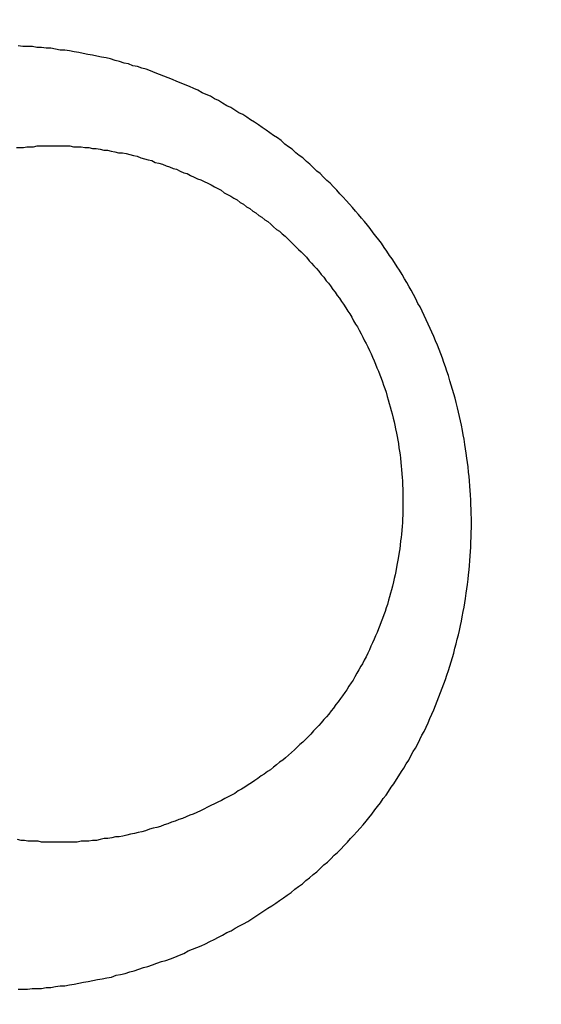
# Model space of a CAD drawing. Header units: millimetres. Extents: x -604189 to 881711, y -381903 to -7297.
# Tile 279 of 656: x -587970 to -587964, y -164017 to -164005. Entities that reach past the tile are written whole.
import ezdxf

# ---------------------------------------------------------------- set-up
doc = ezdxf.new("R2010")
doc.units = ezdxf.units.MM
doc.header["$LTSCALE"] = 100
doc.linetypes.add('0.5_0.5', pattern=[1, 0.5, -0.5])
doc.linetypes.add('ACAD_ISO04W100', pattern=[30.5, 24, -3, 0.5, -3])
doc.layers.get('Defpoints').update_dxf_attribs({"color": 30})
doc.layers.add('OPIS', color=7, linetype='Continuous')
doc.layers.add('strop osie', color=80, linetype='ACAD_ISO04W100', lineweight=5)
doc.styles.get("Standard").update_dxf_attribs({"font": 'romans.shx', "width": 0.5})
doc.dimstyles.new('1 50', dxfattribs={"dimtxt": 150, "dimasz": 80, "dimexe": 1, "dimexo": 1, "dimgap": 20, "dimtad": 1, "dimdec": 0, "dimlfac": 0.1, "dimtxsty": 'Standard', "dimblk": 'ARCHTICK', "dimcen": 200, "dimclrd": 2, "dimadec": 1, "dimazin": 0, "dimtfac": 1, "dimtdec": 0, "dimtmove": 0, "dimatfit": 3, "dimldrblk": 'ARCHTICK', "dimfxl": 120, "dimfxlon": 1, "dimtfill": 1, "dimarcsym": 0})

# ---------------------------------------------------------------- blocks, each defined once
blk = doc.blocks.new('_ArchTick')
at = {"layer": 'strop osie', "color": 0, "const_width": 0.15}
blk.add_lwpolyline([(-0.5, -0.5), (0.5, 0.5)], dxfattribs=at)
blk = doc.blocks.new('*D3294')
at = {"layer": 'Defpoints', "color": 0, "linetype": 'ByBlock', "lineweight": 5, "transparency": 16777216}
for p in [(-595783.126, -159420.303), (-593748.924, -159420.303), (-552118.935, -179940.303)]:
    blk.add_point(p, dxfattribs=at)
at = {"layer": 'OPIS', "color": 0, "linetype": 'Continuous', "lineweight": -2, "transparency": 16777216}
for p, q in [((-595723.126, -159420.303), (-595784.126, -159420.303)), ((-595723.126, -179940.303), (-595784.126, -179940.303))]:
    blk.add_line(p, q, dxfattribs=at)
at = {"layer": 'OPIS', "color": 2, "lineweight": -2, "transparency": 16777216}
blk.add_line((-595783.126, -179940.303), (-595783.126, -159420.303), dxfattribs=at)
at = {"layer": 'OPIS', "color": 2, "linetype": 'ByBlock', "lineweight": -2, "transparency": 16777216, "xscale": 80, "yscale": 80, "zscale": 80}
for p, rotation in [((-595783.126, -159420.303), 90), ((-595783.126, -179940.303), 270)]:
    blk.add_blockref('_ArchTick', p, dxfattribs=dict(at, rotation=rotation))
at = {"layer": 'OPIS', "color": 0, "linetype": 'ByBlock', "lineweight": 13, "transparency": 16777216, "insert": (-595878.126, -169680.303), "char_height": 150, "attachment_point": 5, "rotation": 90, "bg_fill": 3, "box_fill_scale": 1.1, "bg_fill_color": 256, "bg_fill_true_color": 13158600, "bg_fill_transparency": 0}
blk.add_mtext('2052', dxfattribs=at)

msp = doc.modelspace()

# ---------------------------------------------------------------- hatches: boundary and pattern name
at = {"layer": 'OPIS', "linetype": 'ByBlock', "lineweight": 15}
h = msp.add_hatch(dxfattribs=at)
h.set_pattern_fill('ANSI37', color=0, scale=80, angle=45)
h.set_pattern_definition([(90, (-306927.96, 32475.8), (-254, 0), []), (180, (-306927.96, 32475.8), (-3e-14, -254), [])])
edge = h.paths.add_edge_path()
edge.add_arc((-587934.086, -167378.931), 50, 0, 90)
edge.add_line((-587934.086, -167328.931), (-588139.086, -167328.93))
edge.add_arc((-588139.086, -167378.93), 50, 89.9996, 180)
edge.add_line((-588189.086, -167378.93), (-588189.086, -167822.93))
edge.add_arc((-588139.086, -167822.93), 50, 180, 270)
edge.add_line((-588139.086, -167872.93), (-587934.085, -167872.931))
edge.add_arc((-587934.086, -167822.931), 50, 270.0014, 360)
edge.add_line((-587884.086, -167822.931), (-587884.086, -167378.931))
edge = h.paths.add_edge_path()
edge.add_arc((-587934.086, -167378.931), 50, 0, 90)
edge.add_line((-587934.086, -167328.931), (-588139.086, -167328.93))
edge.add_arc((-588139.086, -167378.93), 50, 89.9996, 180)
edge.add_line((-588189.086, -167378.93), (-588189.086, -167822.93))
edge.add_arc((-588139.086, -167822.93), 50, 180, 270)
edge.add_line((-588139.086, -167872.93), (-587934.085, -167872.931))
edge.add_arc((-587934.086, -167822.931), 50, 270.0014, 360)
edge.add_line((-587884.086, -167822.931), (-587884.086, -167378.931))
edge = h.paths.add_edge_path()
edge.add_line((-588244.087, -167300.93), (-587769.086, -167300.93))
edge.add_line((-587769.086, -167300.93), (-587769.086, -167900.93))
edge.add_line((-587769.086, -167900.93), (-588243.789, -167900.93))
edge.add_arc((-588244.086, -167892.935), 8, 180, 272.1285, ccw=False)
edge.add_line((-588252.086, -167892.935), (-588252.086, -167308.93))
edge.add_arc((-588244.086, -167308.93), 8, 90.0036, 180, ccw=False)
h.paths.add_polyline_path([(-589864.932, -164217.829), (-589865.004, -164223.092), (-589865.079, -164228.355), (-589865.156, -164233.617), (-589865.235, -164238.88), (-589865.318, -164244.143), (-589865.402, -164249.406), (-589865.489, -164254.669), (-589865.579, -164259.931), (-589865.671, -164265.194), (-589865.766, -164270.457), (-589865.863, -164275.719), (-589865.962, -164280.982), (-589866.064, -164286.244), (-589866.169, -164291.506), (-589866.276, -164296.769), (-589866.386, -164302.031), (-589866.498, -164307.293), (-589866.613, -164312.556), (-589866.73, -164317.818), (-589866.85, -164323.08), (-589866.972, -164328.342), (-589867.097, -164333.604), (-589867.225, -164338.866), (-589867.355, -164344.127), (-589867.488, -164349.389), (-589867.623, -164354.651), (-589867.76, -164359.913), (-589867.901, -164365.174), (-589868.043, -164370.436), (-589868.189, -164375.697), (-589868.337, -164380.958), (-589868.487, -164386.22), (-589868.64, -164391.481), (-589868.795, -164396.742), (-589868.953, -164402.003), (-590219.489, -164402.003), (-590219.664, -164396.198), (-590219.835, -164390.392), (-590220.003, -164384.587), (-590220.168, -164378.781), (-590220.329, -164372.976), (-590220.488, -164367.17), (-590220.643, -164361.364), (-590220.796, -164355.558), (-590220.945, -164349.752), (-590221.092, -164343.946), (-590221.235, -164338.14), (-590221.375, -164332.334), (-590221.512, -164326.527), (-590221.646, -164320.721), (-590221.777, -164314.914), (-590221.904, -164309.108), (-590222.029, -164303.301), (-590222.151, -164297.495), (-590222.269, -164291.688), (-590222.385, -164285.881), (-590222.497, -164280.074), (-590222.606, -164274.267), (-590222.713, -164268.461), (-590222.816, -164262.653), (-590222.916, -164256.846), (-590223.014, -164251.039), (-590223.108, -164245.232), (-590223.199, -164239.425), (-590223.287, -164233.618), (-590223.372, -164227.81), (-590223.454, -164222.003), (-590223.533, -164216.196), (-590223.609, -164210.388), (-590223.682, -164204.581), (-590223.751, -164198.773), (-590223.818, -164192.966), (-590223.881, -164187.158), (-590223.941, -164181.35), (-590223.997, -164175.543), (-590224.051, -164169.735), (-590224.101, -164163.927), (-590224.147, -164158.12), (-590224.191, -164152.312), (-590224.231, -164146.504), (-590224.267, -164140.696), (-590224.301, -164134.888), (-590224.332, -164129.081), (-590224.361, -164123.273), (-590224.388, -164117.465), (-590224.413, -164111.657), (-590224.437, -164105.849), (-590224.459, -164100.041), (-590224.475, -164094.233), (-590224.48, -164088.425), (-590224.472, -164082.617), (-590224.448, -164076.809), (-590224.406, -164071.002), (-590224.347, -164065.194), (-590224.269, -164059.387), (-590224.171, -164053.58), (-590224.054, -164047.773), (-590223.917, -164041.967), (-590223.759, -164036.161), (-590223.581, -164030.356), (-590223.381, -164024.551), (-590223.159, -164018.747), (-590222.914, -164012.944), (-590222.642, -164007.143), (-590222.341, -164001.342), (-590222.009, -163995.544), (-590221.642, -163989.748), (-590221.238, -163983.954), (-590220.795, -163978.163), (-590220.304, -163972.376), (-590219.753, -163966.594), (-590219.129, -163960.82), (-590218.419, -163955.056), (-590217.605, -163949.306), (-590216.67, -163943.574), (-590215.596, -163937.865), (-590214.362, -163932.188), (-590212.941, -163926.557), (-590211.302, -163920.987), (-590209.416, -163915.495), (-590207.246, -163910.11), (-590204.744, -163904.869), (-590201.869, -163899.824), (-590198.582, -163895.036), (-590194.851, -163890.591), (-590190.671, -163886.563), (-590186.105, -163882.977), (-590181.224, -163879.833), (-590176.097, -163877.106), (-590170.784, -163874.761), (-590165.336, -163872.759), (-590159.785, -163871.064), (-590154.154, -163869.636), (-590148.468, -163868.44), (-590142.747, -163867.44), (-590137, -163866.603), (-590131.235, -163865.9), (-590125.458, -163865.297), (-590119.674, -163864.778), (-590113.884, -163864.334), (-590108.088, -163863.958), (-590102.289, -163863.646), (-590096.486, -163863.39), (-590090.681, -163863.186), (-590084.874, -163863.026), (-590079.068, -163862.906), (-590073.26, -163862.819), (-590067.453, -163862.761), (-590061.645, -163862.725), (-590055.837, -163862.707), (-590050.029, -163862.7), (-590044.221, -163862.698), (-590038.958, -163862.699), (-590033.694, -163862.704), (-590028.431, -163862.718), (-590023.167, -163862.744), (-590017.904, -163862.788), (-590012.641, -163862.852), (-590007.379, -163862.942), (-590002.117, -163863.062), (-589996.856, -163863.215), (-589991.596, -163863.407), (-589986.337, -163863.64), (-589981.081, -163863.919), (-589975.828, -163864.249), (-589970.579, -163864.634), (-589965.334, -163865.078), (-589960.096, -163865.587), (-589954.864, -163866.17), (-589949.645, -163866.847), (-589944.442, -163867.642), (-589939.263, -163868.578), (-589934.115, -163869.676), (-589929.013, -163870.965), (-589923.971, -163872.474), (-589919.009, -163874.23), (-589914.153, -163876.259), (-589909.436, -163878.591), (-589904.896, -163881.253), (-589900.585, -163884.268), (-589896.554, -163887.652), (-589892.857, -163891.394), (-589889.534, -163895.471), (-589886.574, -163899.824), (-589883.952, -163904.387), (-589881.64, -163909.114), (-589879.606, -163913.968), (-589877.817, -163918.918), (-589876.241, -163923.939), (-589874.854, -163929.016), (-589873.636, -163934.137), (-589872.564, -163939.29), (-589871.619, -163944.467), (-589870.784, -163949.663), (-589870.048, -163954.875), (-589869.397, -163960.099), (-589868.818, -163965.33), (-589868.302, -163970.568), (-589867.84, -163975.811), (-589867.421, -163981.058), (-589867.037, -163986.308), (-589866.685, -163991.559), (-589866.363, -163996.813), (-589866.067, -164002.068), (-589865.796, -164007.324), (-589865.549, -164012.582), (-589865.322, -164017.84), (-589865.116, -164023.1), (-589864.928, -164028.36), (-589864.759, -164033.621), (-589864.607, -164038.882), (-589864.472, -164044.144), (-589864.354, -164049.406), (-589864.252, -164054.668), (-589864.166, -164059.931), (-589864.096, -164065.194), (-589864.041, -164070.457), (-589864.001, -164075.72), (-589863.976, -164080.984), (-589863.964, -164086.247), (-589863.964, -164091.51), (-589863.974, -164096.774), (-589863.991, -164102.037), (-589864.012, -164107.301), (-589864.034, -164112.564), (-589864.057, -164117.828), (-589864.081, -164123.091), (-589864.107, -164128.354), (-589864.135, -164133.618), (-589864.165, -164138.881), (-589864.197, -164144.144), (-589864.232, -164149.408), (-589864.269, -164154.671), (-589864.31, -164159.934), (-589864.353, -164165.198), (-589864.399, -164170.461), (-589864.447, -164175.724), (-589864.498, -164180.987), (-589864.552, -164186.25), (-589864.609, -164191.513), (-589864.668, -164196.777), (-589864.73, -164202.04), (-589864.795, -164207.303), (-589864.862, -164212.566)])
h.paths.add_polyline_path([(-590463.924, -164407.051), (-587763.924, -164407.051), (-587763.924, -162910.783), (-590463.924, -162910.783)])
h.paths.add_polyline_path([(-590295.717, -164839.225), (-590289.91, -164839.127), (-590284.103, -164839.033), (-590278.295, -164838.942), (-590272.488, -164838.854), (-590266.681, -164838.769), (-590260.873, -164838.687), (-590255.066, -164838.608), (-590249.259, -164838.532), (-590243.451, -164838.459), (-590237.644, -164838.39), (-590231.836, -164838.323), (-590226.028, -164838.26), (-590220.221, -164838.2), (-590214.413, -164838.144), (-590208.605, -164838.09), (-590202.798, -164838.04), (-590196.99, -164837.994), (-590191.182, -164837.95), (-590185.374, -164837.91), (-590179.567, -164837.874), (-590173.759, -164837.84), (-590167.951, -164837.809), (-590162.143, -164837.78), (-590156.335, -164837.753), (-590150.527, -164837.728), (-590144.719, -164837.704), (-590138.912, -164837.682), (-590133.104, -164837.666), (-590127.296, -164837.661), (-590121.488, -164837.669), (-590115.68, -164837.693), (-590109.872, -164837.735), (-590104.065, -164837.794), (-590098.257, -164837.872), (-590092.45, -164837.97), (-590086.643, -164838.087), (-590080.837, -164838.224), (-590075.031, -164838.382), (-590069.226, -164838.56), (-590063.422, -164838.76), (-590057.618, -164838.982), (-590051.815, -164839.227), (-590046.013, -164839.499), (-590040.213, -164839.8), (-590034.415, -164840.132), (-590028.618, -164840.499), (-590022.825, -164840.903), (-590017.034, -164841.346), (-590011.246, -164841.837), (-590005.465, -164842.388), (-589999.691, -164843.012), (-589993.927, -164843.722), (-589988.176, -164844.536), (-589982.444, -164845.471), (-589976.736, -164846.545), (-589971.059, -164847.779), (-589965.428, -164849.2), (-589959.858, -164850.839), (-589954.366, -164852.725), (-589948.98, -164854.895), (-589943.739, -164857.397), (-589938.694, -164860.272), (-589933.906, -164863.559), (-589929.462, -164867.29), (-589925.433, -164871.47), (-589921.847, -164876.036), (-589918.704, -164880.917), (-589915.976, -164886.044), (-589913.631, -164891.357), (-589911.63, -164896.805), (-589909.934, -164902.356), (-589908.507, -164907.987), (-589907.31, -164913.673), (-589906.31, -164919.394), (-589905.474, -164925.141), (-589904.77, -164930.906), (-589904.168, -164936.683), (-589903.648, -164942.467), (-589903.204, -164948.257), (-589902.829, -164954.053), (-589902.516, -164959.852), (-589902.261, -164965.655), (-589902.056, -164971.46), (-589901.897, -164977.267), (-589901.776, -164983.073), (-589901.69, -164988.881), (-589901.631, -164994.688), (-589901.596, -165000.496), (-589901.577, -165006.304), (-589901.57, -165012.112), (-589901.569, -165017.92), (-589901.57, -165023.183), (-589901.575, -165028.447), (-589901.588, -165033.71), (-589901.615, -165038.974), (-589901.658, -165044.237), (-589901.723, -165049.5), (-589901.813, -165054.762), (-589901.932, -165060.024), (-589902.086, -165065.285), (-589902.277, -165070.545), (-589902.51, -165075.804), (-589902.79, -165081.06), (-589903.119, -165086.313), (-589903.504, -165091.562), (-589903.949, -165096.807), (-589904.458, -165102.045), (-589905.04, -165107.276), (-589905.717, -165112.496), (-589906.513, -165117.699), (-589907.448, -165122.878), (-589908.547, -165128.026), (-589909.836, -165133.128), (-589911.345, -165138.17), (-589913.1, -165143.132), (-589915.129, -165147.988), (-589917.461, -165152.705), (-589920.123, -165157.245), (-589923.139, -165161.556), (-589926.522, -165165.587), (-589930.265, -165169.284), (-589934.342, -165172.607), (-589938.694, -165175.567), (-589943.257, -165178.189), (-589947.985, -165180.501), (-589952.838, -165182.535), (-589957.788, -165184.324), (-589962.81, -165185.9), (-589967.887, -165187.287), (-589973.007, -165188.505), (-589978.16, -165189.577), (-589983.337, -165190.522), (-589988.534, -165191.357), (-589993.746, -165192.093), (-589998.969, -165192.744), (-590004.201, -165193.323), (-590009.439, -165193.839), (-590014.682, -165194.301), (-590019.929, -165194.72), (-590025.178, -165195.104), (-590030.43, -165195.456), (-590035.683, -165195.778), (-590040.938, -165196.074), (-590046.195, -165196.345), (-590051.452, -165196.592), (-590056.711, -165196.819), (-590061.97, -165197.025), (-590067.23, -165197.213), (-590072.491, -165197.382), (-590077.752, -165197.534), (-590083.014, -165197.669), (-590088.276, -165197.787), (-590093.539, -165197.889), (-590098.801, -165197.975), (-590104.064, -165198.045), (-590109.327, -165198.1), (-590114.591, -165198.14), (-590119.854, -165198.165), (-590125.118, -165198.177), (-590130.381, -165198.177), (-590135.644, -165198.167), (-590140.908, -165198.15), (-590146.171, -165198.129), (-590151.435, -165198.107), (-590156.698, -165198.084), (-590161.961, -165198.06), (-590167.225, -165198.034), (-590172.488, -165198.006), (-590177.752, -165197.976), (-590183.015, -165197.944), (-590188.278, -165197.909), (-590193.541, -165197.872), (-590198.805, -165197.831), (-590204.068, -165197.788), (-590209.331, -165197.742), (-590214.594, -165197.694), (-590219.858, -165197.643), (-590225.121, -165197.589), (-590230.384, -165197.532), (-590235.647, -165197.473), (-590240.91, -165197.411), (-590246.173, -165197.346), (-590251.436, -165197.279), (-590256.699, -165197.209), (-590261.962, -165197.137), (-590267.225, -165197.062), (-590272.488, -165196.985), (-590277.751, -165196.906), (-590283.014, -165196.823), (-590288.276, -165196.739), (-590293.539, -165196.652), (-590298.802, -165196.562), (-590304.064, -165196.47), (-590309.327, -165196.375), (-590314.59, -165196.278), (-590319.852, -165196.179), (-590325.115, -165196.077), (-590330.377, -165195.972), (-590335.639, -165195.865), (-590340.902, -165195.755), (-590346.164, -165195.643), (-590351.426, -165195.528), (-590356.688, -165195.411), (-590361.95, -165195.291), (-590367.212, -165195.169), (-590372.474, -165195.044), (-590377.736, -165194.916), (-590382.998, -165194.786), (-590388.26, -165194.653), (-590393.521, -165194.518), (-590398.783, -165194.381), (-590404.045, -165194.24), (-590409.306, -165194.098), (-590414.568, -165193.952), (-590419.829, -165193.804), (-590425.09, -165193.654), (-590430.351, -165193.501), (-590435.613, -165193.346), (-590440.874, -165193.188), (-590440.874, -164842.652), (-590435.068, -164842.477), (-590429.263, -164842.306), (-590423.457, -164842.138), (-590417.652, -164841.973), (-590411.846, -164841.812), (-590406.04, -164841.653), (-590400.235, -164841.498), (-590394.429, -164841.345), (-590388.623, -164841.196), (-590382.817, -164841.049), (-590377.01, -164840.906), (-590371.204, -164840.766), (-590365.398, -164840.629), (-590359.591, -164840.495), (-590353.785, -164840.364), (-590347.978, -164840.237), (-590342.172, -164840.112), (-590336.365, -164839.99), (-590330.558, -164839.872), (-590324.752, -164839.756), (-590318.945, -164839.644), (-590313.138, -164839.535), (-590307.331, -164839.428), (-590301.524, -164839.325)])
edge = h.paths.add_edge_path()
edge.add_arc((-590093.924, -162268.543), 50, 0, 90.0004)
edge.add_line((-590093.924, -162218.543), (-590298.924, -162218.545))
edge.add_arc((-590298.924, -162268.545), 50, 90.0009, 180)
edge.add_line((-590348.924, -162268.545), (-590348.924, -162712.545))
edge.add_arc((-590298.924, -162712.545), 50, 180, 270.0022)
edge.add_line((-590298.922, -162762.545), (-590093.923, -162762.543))
edge.add_arc((-590093.924, -162712.543), 50, 270.0009, 360)
edge.add_line((-590043.924, -162712.543), (-590043.924, -162268.543))
edge = h.paths.add_edge_path()
edge.add_arc((-590093.924, -161668.543), 50, 0, 90.0004)
edge.add_line((-590093.924, -161618.543), (-590298.924, -161618.545))
edge.add_arc((-590298.924, -161668.545), 50, 90.0009, 180)
edge.add_line((-590348.924, -161668.545), (-590348.924, -162112.545))
edge.add_arc((-590298.924, -162112.545), 50, 180, 270.0022)
edge.add_line((-590298.922, -162162.545), (-590093.923, -162162.543))
edge.add_arc((-590093.924, -162112.543), 50, 270.0009, 360)
edge.add_line((-590043.924, -162112.543), (-590043.924, -161668.543))
h.paths.add_polyline_path([(-590463.924, -162790.543), (-587763.924, -162790.543), (-587763.924, -161590.543), (-590463.924, -161590.543)])
edge = h.paths.add_edge_path()
edge.add_arc((-588139.086, -168270.003), 50, 89.9996, 180)
edge.add_line((-588189.086, -168270.003), (-588189.086, -168714.003))
edge.add_arc((-588139.086, -168714.003), 50, 180, 270)
edge.add_line((-588139.086, -168764.003), (-587934.085, -168764.004))
edge.add_arc((-587934.086, -168714.004), 50, 270.0014, 360)
edge.add_line((-587884.086, -168714.004), (-587884.086, -168270.004))
edge.add_arc((-587934.086, -168270.004), 50, 0, 90)
edge.add_line((-587934.086, -168220.004), (-588139.086, -168220.003))
edge = h.paths.add_edge_path()
edge.add_arc((-587934.086, -169161.078), 50, 0, 90)
edge.add_line((-587934.086, -169111.078), (-588139.086, -169111.076))
edge.add_arc((-588139.086, -169161.076), 50, 89.9996, 180)
edge.add_line((-588189.086, -169161.076), (-588189.086, -169605.076))
edge.add_arc((-588139.086, -169605.076), 50, 180, 270)
edge.add_line((-588139.086, -169655.076), (-587934.085, -169655.078))
edge.add_arc((-587934.086, -169605.078), 50, 270.0014, 360)
edge.add_line((-587884.086, -169605.078), (-587884.086, -169161.078))
edge = h.paths.add_edge_path()
edge.add_arc((-588139.086, -170052.15), 50, 89.9996, 180)
edge.add_line((-588189.086, -170052.15), (-588189.086, -170496.15))
edge.add_arc((-588139.086, -170496.15), 50, 180, 270)
edge.add_line((-588139.086, -170546.15), (-587934.085, -170546.151))
edge.add_arc((-587934.086, -170496.151), 50, 270.0014, 360)
edge.add_line((-587884.086, -170496.151), (-587884.086, -170052.151))
edge.add_arc((-587934.086, -170052.151), 50, 0, 90)
edge.add_line((-587934.086, -170002.151), (-588139.086, -170002.15))
edge = h.paths.add_edge_path()
edge.add_arc((-588139.086, -170943.223), 50, 89.9996, 180)
edge.add_line((-588189.086, -170943.223), (-588189.086, -171387.223))
edge.add_arc((-588139.086, -171387.223), 50, 180, 270)
edge.add_line((-588139.086, -171437.223), (-587934.085, -171437.224))
edge.add_arc((-587934.086, -171387.224), 50, 270.0014, 360)
edge.add_line((-587884.086, -171387.224), (-587884.086, -170943.224))
edge.add_arc((-587934.086, -170943.224), 50, 0, 90)
edge.add_line((-587934.086, -170893.224), (-588139.086, -170893.223))
h.paths.add_polyline_path([(-587763.924, -164527.291), (-590463.924, -164527.291), (-590463.924, -171970.3), (-587763.924, -171970.3)])

# ---------------------------------------------------------------- next in the draw order: dimensions: what is measured, and where the dimension line sits
at = {"layer": 'OPIS', "color": 0, "linetype": 'ByBlock', "lineweight": 13}
dim = msp.add_linear_dim(base=(-595783.126, -159420.303), p1=(-552118.935, -179940.303), p2=(-593748.924, -159420.303), angle=90, dimstyle='1 50', override={"dimtmove": 1, "dimfxl": 60, "dimarcsym": 1}, dxfattribs=at)
dim.commit()
dim.dimension.update_dxf_attribs({"geometry": '*D3294', "text_midpoint": (-595878.126, -169680.303)})

# ---------------------------------------------------------------- next in the draw order: hatches: boundary and pattern name
at = {"layer": 'OPIS', "linetype": '0.5_0.5', "lineweight": 13}
h = msp.add_hatch(dxfattribs=at)
h.set_pattern_fill('ANSI37', color=0, scale=130)
h.set_pattern_definition([(45, (-597218.54, 256668.8), (-291.85832, 291.85832), []), (135, (-597218.54, 256668.8), (-291.85832, -291.85832), [])])
edge = h.paths.add_edge_path(flags=16)
edge.add_line((-570958.916, -168985.281), (-571058.916, -168985.281))
edge.add_line((-571058.916, -168985.281), (-572598.916, -168985.281))
edge.add_line((-572598.916, -168985.281), (-572598.915, -170470.3))
edge.add_line((-572598.915, -170470.3), (-570825.763, -170470.3))
edge.add_arc((-570508.916, -170339.099), 342.937, 180, 202.49364, ccw=False)
edge.add_arc((-570508.916, -170339.099), 342.937, 90, 180, ccw=False)
edge.add_line((-570508.916, -169996.163), (-570508.916, -169764.704))
edge.add_arc((-570058.916, -168985.281), 900, 180, 240, ccw=False)
edge = h.paths.add_edge_path(flags=17)
edge.add_line((-569358.915, -170085.281), (-569358.916, -168985.281))
edge.add_line((-569358.916, -168985.281), (-569358.917, -168985.281))
edge.add_line((-569358.917, -168985.281), (-569958.916, -168985.281))
edge.add_line((-569958.916, -168985.281), (-570058.916, -168985.281))
edge.add_line((-570058.916, -168985.281), (-570058.916, -168925.281))
edge.add_line((-570058.916, -168925.281), (-569958.916, -168925.281))
edge.add_line((-569958.916, -168925.281), (-569958.916, -168865.281))
edge.add_line((-569958.916, -168865.281), (-569358.916, -168865.281))
edge.add_line((-569358.916, -168865.281), (-569358.917, -166865.281))
edge.add_line((-569358.917, -166865.281), (-574098.917, -166865.286))
edge.add_line((-574098.917, -166865.286), (-574098.914, -171970.3))
edge.add_line((-574098.914, -171970.3), (-572608.913, -171970.3))
edge.add_line((-572608.913, -171970.3), (-571504.913, -170590.3))
edge.add_line((-571504.913, -170590.3), (-572718.915, -170590.3))
edge.add_line((-572718.915, -170590.3), (-572718.916, -168865.281))
edge.add_line((-572718.916, -168865.281), (-571058.916, -168865.281))
edge.add_line((-571058.916, -168865.281), (-571058.916, -168925.281))
edge.add_line((-571058.916, -168925.281), (-570958.916, -168925.281))
edge.add_line((-570958.916, -168925.281), (-570958.916, -168985.281))
edge.add_arc((-570058.916, -168985.281), 900, 180, 240)
edge.add_line((-570508.916, -169764.704), (-570508.916, -169996.163))
edge.add_arc((-570508.916, -170339.099), 342.937, 0, 90, ccw=False)
edge.add_arc((-570508.916, -170339.099), 342.937, 208.97989, 360, ccw=False)
edge.add_line((-570808.913, -170505.253), (-570808.913, -171171.086))
edge.add_arc((-570808.913, -171220.3), 49.214, 0, 90, ccw=False)
edge.add_arc((-570808.913, -171220.3), 49.214, 270, 360, ccw=False)
edge.add_line((-570808.913, -171269.514), (-570808.913, -171970.3))
edge.add_line((-570808.913, -171970.3), (-569358.914, -171970.3))
edge.add_line((-569358.914, -171970.3), (-569358.915, -170085.281))
h.paths.add_polyline_path([(-561118.924, -159870.303), (-590334.655, -159870.303), (-590334.655, -161470.303), (-562318.924, -161470.303), (-562318.924, -172095.292), (-561118.924, -172095.291), (-561118.924, -168350.303), (-552073.919, -168350.303), (-552073.92, -167150.303), (-561118.924, -167150.303)])
h.paths.add_polyline_path([(-572856.927, -169813.68), (-569451.07, -169813.68), (-569451.07, -169408.68), (-572856.927, -169408.68)], flags=16)

# ---------------------------------------------------------------- next in the draw order: linework, layer by layer
at = {"color": 0}
for points in [[(-587969.773, -164016.56, 0), (-587969.719, -164016.56, 0), (-587969.665, -164016.56, 0), (-587969.611, -164016.55, 0), (-587969.557, -164016.55, 0), (-587969.504, -164016.55, 0), (-587969.45, -164016.54, 0), (-587969.396, -164016.54, 0), (-587969.342, -164016.53, 0), (-587969.288, -164016.52, 0), (-587969.235, -164016.52, 0), (-587969.181, -164016.51, 0), (-587969.127, -164016.5, 0), (-587969.074, -164016.49, 0), (-587969.02, -164016.48, 0), (-587968.967, -164016.47, 0), (-587968.913, -164016.46, 0), (-587968.86, -164016.45, 0), (-587968.807, -164016.44, 0), (-587968.754, -164016.43, 0), (-587968.7, -164016.42, 0), (-587968.647, -164016.4, 0), (-587968.595, -164016.39, 0), (-587968.542, -164016.38, 0), (-587968.489, -164016.36, 0), (-587968.437, -164016.35, 0), (-587968.384, -164016.33, 0), (-587968.332, -164016.31, 0), (-587968.28, -164016.3, 0), (-587968.228, -164016.28, 0), (-587968.176, -164016.26, 0), (-587968.124, -164016.24, 0), (-587968.073, -164016.23, 0), (-587968.021, -164016.21, 0), (-587967.97, -164016.19, 0), (-587967.919, -164016.17, 0), (-587967.868, -164016.15, 0), (-587967.818, -164016.12, 0), (-587967.767, -164016.1, 0), (-587967.717, -164016.08, 0), (-587967.667, -164016.06, 0), (-587967.617, -164016.04, 0), (-587967.568, -164016.01, 0), (-587967.519, -164015.99, 0), (-587967.469, -164015.96, 0), (-587967.421, -164015.94, 0), (-587967.372, -164015.91, 0), (-587967.324, -164015.89, 0), (-587967.276, -164015.86, 0), (-587967.228, -164015.83, 0), (-587967.18, -164015.81, 0), (-587967.133, -164015.78, 0), (-587967.086, -164015.75, 0), (-587967.04, -164015.72, 0), (-587966.993, -164015.69, 0), (-587966.947, -164015.66, 0), (-587966.902, -164015.63, 0), (-587966.856, -164015.6, 0), (-587966.811, -164015.57, 0), (-587966.766, -164015.54, 0), (-587966.722, -164015.51, 0), (-587966.678, -164015.48, 0), (-587966.634, -164015.45, 0), (-587966.591, -164015.41, 0), (-587966.548, -164015.38, 0), (-587966.505, -164015.35, 0), (-587966.463, -164015.31, 0), (-587966.421, -164015.28, 0), (-587966.379, -164015.24, 0), (-587966.338, -164015.21, 0), (-587966.298, -164015.17, 0), (-587966.257, -164015.13, 0), (-587966.217, -164015.1, 0), (-587966.178, -164015.06, 0), (-587966.139, -164015.02, 0), (-587966.1, -164014.99, 0), (-587966.062, -164014.95, 0), (-587966.024, -164014.91, 0), (-587965.987, -164014.87, 0), (-587965.95, -164014.83, 0), (-587965.914, -164014.79, 0), (-587965.878, -164014.75, 0), (-587965.842, -164014.71, 0), (-587965.807, -164014.67, 0), (-587965.773, -164014.63, 0), (-587965.739, -164014.59, 0), (-587965.705, -164014.55, 0), (-587965.672, -164014.5, 0), (-587965.639, -164014.46, 0), (-587965.607, -164014.42, 0), (-587965.575, -164014.37, 0), (-587965.543, -164014.33, 0), (-587965.513, -164014.29, 0), (-587965.482, -164014.24, 0), (-587965.452, -164014.2, 0), (-587965.423, -164014.15, 0), (-587965.394, -164014.11, 0), (-587965.365, -164014.06, 0), (-587965.337, -164014.02, 0), (-587965.31, -164013.97, 0), (-587965.282, -164013.93, 0), (-587965.256, -164013.88, 0), (-587965.23, -164013.83, 0), (-587965.204, -164013.79, 0), (-587965.179, -164013.74, 0), (-587965.154, -164013.69, 0), (-587965.13, -164013.64, 0), (-587965.106, -164013.6, 0), (-587965.083, -164013.55, 0), (-587965.06, -164013.5, 0), (-587965.038, -164013.45, 0), (-587965.016, -164013.4, 0), (-587964.995, -164013.35, 0), (-587964.974, -164013.3, 0), (-587964.954, -164013.25, 0), (-587964.934, -164013.2, 0), (-587964.915, -164013.15, 0), (-587964.896, -164013.1, 0), (-587964.878, -164013.05, 0), (-587964.86, -164013, 0), (-587964.843, -164012.95, 0), (-587964.826, -164012.9, 0), (-587964.81, -164012.85, 0), (-587964.794, -164012.8, 0), (-587964.779, -164012.75, 0), (-587964.765, -164012.7, 0), (-587964.75, -164012.64, 0), (-587964.737, -164012.59, 0), (-587964.724, -164012.54, 0), (-587964.711, -164012.49, 0), (-587964.699, -164012.44, 0), (-587964.687, -164012.38, 0), (-587964.676, -164012.33, 0), (-587964.666, -164012.28, 0), (-587964.656, -164012.22, 0), (-587964.646, -164012.17, 0), (-587964.637, -164012.12, 0), (-587964.629, -164012.07, 0), (-587964.62, -164012.01, 0), (-587964.613, -164011.96, 0), (-587964.606, -164011.91, 0), (-587964.6, -164011.85, 0), (-587964.594, -164011.8, 0), (-587964.588, -164011.74, 0), (-587964.583, -164011.69, 0), (-587964.579, -164011.64, 0), (-587964.575, -164011.58, 0), (-587964.572, -164011.53, 0), (-587964.569, -164011.48, 0), (-587964.566, -164011.42, 0), (-587964.565, -164011.37, 0), (-587964.563, -164011.31, 0), (-587964.562, -164011.26, 0), (-587964.562, -164011.21, 0), (-587964.562, -164011.15, 0), (-587964.563, -164011.1, 0), (-587964.564, -164011.05, 0), (-587964.566, -164010.99, 0), (-587964.568, -164010.94, 0), (-587964.571, -164010.88, 0), (-587964.574, -164010.83, 0), (-587964.578, -164010.78, 0), (-587964.583, -164010.72, 0), (-587964.588, -164010.67, 0), (-587964.593, -164010.62, 0), (-587964.599, -164010.56, 0), (-587964.605, -164010.51, 0), (-587964.612, -164010.46, 0), (-587964.62, -164010.4, 0), (-587964.628, -164010.35, 0), (-587964.636, -164010.3, 0), (-587964.645, -164010.24, 0), (-587964.655, -164010.19, 0), (-587964.665, -164010.14, 0), (-587964.675, -164010.08, 0), (-587964.686, -164010.03, 0), (-587964.698, -164009.98, 0), (-587964.71, -164009.93, 0), (-587964.723, -164009.88, 0), (-587964.736, -164009.82, 0), (-587964.749, -164009.77, 0), (-587964.764, -164009.72, 0), (-587964.778, -164009.67, 0), (-587964.793, -164009.62, 0), (-587964.809, -164009.57, 0), (-587964.825, -164009.51, 0), (-587964.842, -164009.46, 0), (-587964.859, -164009.41, 0), (-587964.877, -164009.36, 0), (-587964.895, -164009.31, 0), (-587964.914, -164009.26, 0), (-587964.933, -164009.21, 0), (-587964.953, -164009.16, 0), (-587964.973, -164009.11, 0), (-587964.994, -164009.06, 0), (-587965.015, -164009.01, 0), (-587965.036, -164008.97, 0), (-587965.058, -164008.92, 0), (-587965.081, -164008.87, 0), (-587965.104, -164008.82, 0), (-587965.127, -164008.77, 0), (-587965.151, -164008.72, 0), (-587965.176, -164008.68, 0), (-587965.2, -164008.63, 0), (-587965.226, -164008.58, 0), (-587965.252, -164008.53, 0), (-587965.278, -164008.49, 0), (-587965.304, -164008.44, 0), (-587965.332, -164008.4, 0), (-587965.359, -164008.35, 0), (-587965.387, -164008.3, 0), (-587965.416, -164008.26, 0), (-587965.445, -164008.21, 0), (-587965.474, -164008.17, 0), (-587965.504, -164008.13, 0), (-587965.534, -164008.08, 0), (-587965.564, -164008.04, 0), (-587965.595, -164007.99, 0), (-587965.627, -164007.95, 0), (-587965.659, -164007.91, 0), (-587965.691, -164007.87, 0), (-587965.724, -164007.82, 0), (-587965.757, -164007.78, 0), (-587965.79, -164007.74, 0), (-587965.824, -164007.7, 0), (-587965.859, -164007.66, 0), (-587965.893, -164007.62, 0), (-587965.928, -164007.58, 0), (-587965.964, -164007.54, 0), (-587966, -164007.5, 0), (-587966.036, -164007.46, 0), (-587966.073, -164007.42, 0), (-587966.11, -164007.38, 0), (-587966.147, -164007.34, 0), (-587966.185, -164007.3, 0), (-587966.223, -164007.27, 0), (-587966.261, -164007.23, 0), (-587966.3, -164007.19, 0), (-587966.339, -164007.16, 0), (-587966.379, -164007.12, 0), (-587966.419, -164007.08, 0), (-587966.459, -164007.05, 0), (-587966.499, -164007.01, 0), (-587966.54, -164006.98, 0), (-587966.581, -164006.95, 0), (-587966.623, -164006.91, 0), (-587966.665, -164006.88, 0), (-587966.707, -164006.85, 0), (-587966.749, -164006.81, 0), (-587966.792, -164006.78, 0), (-587966.835, -164006.75, 0), (-587966.878, -164006.72, 0), (-587966.922, -164006.69, 0), (-587966.966, -164006.66, 0), (-587967.01, -164006.63, 0), (-587967.055, -164006.6, 0), (-587967.1, -164006.57, 0), (-587967.145, -164006.54, 0), (-587967.19, -164006.51, 0), (-587967.236, -164006.49, 0), (-587967.282, -164006.46, 0), (-587967.328, -164006.43, 0), (-587967.374, -164006.41, 0), (-587967.421, -164006.38, 0), (-587967.468, -164006.35, 0), (-587967.515, -164006.33, 0), (-587967.562, -164006.3, 0), (-587967.61, -164006.28, 0), (-587967.658, -164006.26, 0), (-587967.706, -164006.23, 0), (-587967.754, -164006.21, 0), (-587967.803, -164006.19, 0), (-587967.851, -164006.17, 0), (-587967.9, -164006.15, 0), (-587967.949, -164006.13, 0), (-587967.999, -164006.11, 0), (-587968.048, -164006.09, 0), (-587968.098, -164006.07, 0), (-587968.148, -164006.05, 0), (-587968.198, -164006.03, 0), (-587968.249, -164006.01, 0), (-587968.299, -164005.99, 0), (-587968.35, -164005.98, 0), (-587968.401, -164005.96, 0), (-587968.452, -164005.95, 0), (-587968.503, -164005.93, 0), (-587968.554, -164005.92, 0), (-587968.606, -164005.9, 0), (-587968.658, -164005.89, 0), (-587968.709, -164005.87, 0), (-587968.761, -164005.86, 0), (-587968.814, -164005.85, 0), (-587968.866, -164005.84, 0), (-587968.918, -164005.83, 0), (-587968.971, -164005.82, 0), (-587969.023, -164005.81, 0), (-587969.076, -164005.8, 0), (-587969.129, -164005.79, 0), (-587969.182, -164005.78, 0), (-587969.235, -164005.77, 0), (-587969.288, -164005.77, 0), (-587969.342, -164005.76, 0), (-587969.395, -164005.75, 0), (-587969.449, -164005.75, 0), (-587969.502, -164005.74, 0), (-587969.556, -164005.74, 0), (-587969.609, -164005.73, 0), (-587969.663, -164005.73, 0), (-587969.717, -164005.73, 0), (-587969.771, -164005.72, 0)], [(-587969.79, -164006.89, 0), (-587969.751, -164006.89, 0), (-587969.712, -164006.89, 0), (-587969.672, -164006.88, 0), (-587969.633, -164006.88, 0), (-587969.594, -164006.88, 0), (-587969.554, -164006.87, 0), (-587969.515, -164006.87, 0), (-587969.476, -164006.87, 0), (-587969.436, -164006.87, 0), (-587969.397, -164006.87, 0)], [(-587969.397, -164006.87, 0), (-587969.353, -164006.87, 0), (-587969.31, -164006.87, 0), (-587969.266, -164006.87, 0), (-587969.222, -164006.87, 0), (-587969.179, -164006.87, 0), (-587969.135, -164006.88, 0), (-587969.091, -164006.88, 0), (-587969.048, -164006.88, 0), (-587969.005, -164006.89, 0), (-587968.961, -164006.89, 0), (-587968.918, -164006.9, 0), (-587968.875, -164006.9, 0), (-587968.831, -164006.91, 0), (-587968.788, -164006.92, 0), (-587968.745, -164006.92, 0), (-587968.702, -164006.93, 0), (-587968.66, -164006.94, 0), (-587968.617, -164006.95, 0), (-587968.574, -164006.95, 0), (-587968.532, -164006.96, 0), (-587968.489, -164006.97, 0), (-587968.447, -164006.98, 0), (-587968.405, -164006.99, 0), (-587968.363, -164007.01, 0), (-587968.321, -164007.02, 0), (-587968.279, -164007.03, 0), (-587968.237, -164007.04, 0), (-587968.196, -164007.06, 0), (-587968.154, -164007.07, 0), (-587968.113, -164007.08, 0), (-587968.072, -164007.1, 0), (-587968.031, -164007.11, 0), (-587967.99, -164007.13, 0), (-587967.95, -164007.14, 0), (-587967.909, -164007.16, 0), (-587967.869, -164007.18, 0), (-587967.829, -164007.19, 0), (-587967.789, -164007.21, 0), (-587967.75, -164007.23, 0), (-587967.71, -164007.25, 0), (-587967.671, -164007.26, 0), (-587967.632, -164007.28, 0), (-587967.593, -164007.3, 0), (-587967.555, -164007.32, 0), (-587967.516, -164007.34, 0), (-587967.478, -164007.36, 0), (-587967.44, -164007.38, 0), (-587967.403, -164007.41, 0), (-587967.365, -164007.43, 0), (-587967.328, -164007.45, 0), (-587967.291, -164007.47, 0), (-587967.254, -164007.49, 0), (-587967.218, -164007.52, 0), (-587967.182, -164007.54, 0), (-587967.146, -164007.57, 0), (-587967.11, -164007.59, 0), (-587967.075, -164007.62, 0), (-587967.04, -164007.64, 0), (-587967.005, -164007.67, 0), (-587966.97, -164007.69, 0), (-587966.936, -164007.72, 0), (-587966.902, -164007.74, 0), (-587966.868, -164007.77, 0), (-587966.835, -164007.8, 0), (-587966.802, -164007.83, 0), (-587966.769, -164007.85, 0), (-587966.737, -164007.88, 0), (-587966.704, -164007.91, 0), (-587966.672, -164007.94, 0), (-587966.641, -164007.97, 0), (-587966.61, -164008, 0), (-587966.579, -164008.03, 0), (-587966.548, -164008.06, 0), (-587966.518, -164008.09, 0), (-587966.488, -164008.12, 0), (-587966.458, -164008.15, 0), (-587966.428, -164008.19, 0), (-587966.399, -164008.22, 0), (-587966.371, -164008.25, 0), (-587966.342, -164008.28, 0), (-587966.314, -164008.31, 0), (-587966.287, -164008.35, 0), (-587966.259, -164008.38, 0), (-587966.232, -164008.42, 0), (-587966.206, -164008.45, 0), (-587966.18, -164008.48, 0), (-587966.154, -164008.52, 0), (-587966.128, -164008.55, 0), (-587966.103, -164008.59, 0), (-587966.078, -164008.62, 0), (-587966.054, -164008.66, 0), (-587966.03, -164008.69, 0), (-587966.006, -164008.73, 0), (-587965.983, -164008.77, 0), (-587965.96, -164008.8, 0), (-587965.937, -164008.84, 0), (-587965.915, -164008.88, 0), (-587965.893, -164008.92, 0), (-587965.872, -164008.95, 0), (-587965.851, -164008.99, 0), (-587965.83, -164009.03, 0), (-587965.81, -164009.07, 0), (-587965.79, -164009.11, 0), (-587965.771, -164009.14, 0), (-587965.752, -164009.18, 0), (-587965.733, -164009.22, 0), (-587965.715, -164009.26, 0), (-587965.697, -164009.3, 0), (-587965.68, -164009.34, 0), (-587965.663, -164009.38, 0), (-587965.647, -164009.42, 0), (-587965.631, -164009.46, 0), (-587965.615, -164009.5, 0), (-587965.6, -164009.54, 0), (-587965.585, -164009.58, 0), (-587965.571, -164009.62, 0), (-587965.557, -164009.66, 0), (-587965.543, -164009.7, 0), (-587965.53, -164009.75, 0), (-587965.518, -164009.79, 0), (-587965.506, -164009.83, 0), (-587965.494, -164009.87, 0), (-587965.483, -164009.91, 0), (-587965.472, -164009.95, 0), (-587965.461, -164010, 0), (-587965.451, -164010.04, 0), (-587965.442, -164010.08, 0), (-587965.433, -164010.12, 0), (-587965.424, -164010.17, 0), (-587965.416, -164010.21, 0), (-587965.409, -164010.25, 0), (-587965.401, -164010.29, 0), (-587965.395, -164010.34, 0), (-587965.388, -164010.38, 0), (-587965.382, -164010.42, 0), (-587965.377, -164010.46, 0), (-587965.372, -164010.51, 0), (-587965.368, -164010.55, 0), (-587965.364, -164010.59, 0), (-587965.36, -164010.64, 0), (-587965.357, -164010.68, 0), (-587965.354, -164010.72, 0), (-587965.352, -164010.77, 0), (-587965.35, -164010.81, 0), (-587965.349, -164010.85, 0), (-587965.348, -164010.9, 0), (-587965.348, -164010.94, 0), (-587965.348, -164010.98, 0), (-587965.348, -164011.03, 0), (-587965.349, -164011.07, 0), (-587965.351, -164011.11, 0), (-587965.353, -164011.16, 0), (-587965.355, -164011.2, 0), (-587965.358, -164011.24, 0), (-587965.362, -164011.29, 0), (-587965.365, -164011.33, 0), (-587965.37, -164011.37, 0), (-587965.375, -164011.41, 0), (-587965.38, -164011.46, 0), (-587965.386, -164011.5, 0), (-587965.392, -164011.54, 0), (-587965.398, -164011.59, 0), (-587965.406, -164011.63, 0), (-587965.413, -164011.67, 0), (-587965.421, -164011.71, 0), (-587965.43, -164011.76, 0), (-587965.439, -164011.8, 0), (-587965.448, -164011.84, 0), (-587965.458, -164011.88, 0), (-587965.469, -164011.93, 0), (-587965.479, -164011.97, 0), (-587965.491, -164012.01, 0), (-587965.502, -164012.05, 0), (-587965.515, -164012.09, 0), (-587965.527, -164012.14, 0), (-587965.541, -164012.18, 0), (-587965.554, -164012.22, 0), (-587965.568, -164012.26, 0), (-587965.583, -164012.3, 0), (-587965.598, -164012.34, 0), (-587965.613, -164012.38, 0), (-587965.629, -164012.42, 0), (-587965.646, -164012.46, 0), (-587965.662, -164012.5, 0), (-587965.68, -164012.54, 0), (-587965.697, -164012.58, 0), (-587965.716, -164012.62, 0), (-587965.734, -164012.66, 0), (-587965.753, -164012.7, 0), (-587965.773, -164012.74, 0), (-587965.793, -164012.78, 0), (-587965.813, -164012.82, 0), (-587965.834, -164012.85, 0), (-587965.856, -164012.89, 0), (-587965.877, -164012.93, 0), (-587965.9, -164012.97, 0), (-587965.922, -164013.01, 0), (-587965.945, -164013.04, 0), (-587965.969, -164013.08, 0), (-587965.993, -164013.12, 0), (-587966.018, -164013.15, 0), (-587966.043, -164013.19, 0), (-587966.068, -164013.22, 0), (-587966.094, -164013.26, 0), (-587966.12, -164013.29, 0), (-587966.147, -164013.33, 0), (-587966.174, -164013.36, 0), (-587966.201, -164013.4, 0), (-587966.229, -164013.43, 0), (-587966.258, -164013.46, 0), (-587966.287, -164013.5, 0), (-587966.316, -164013.53, 0), (-587966.346, -164013.56, 0), (-587966.376, -164013.59, 0), (-587966.406, -164013.63, 0), (-587966.437, -164013.66, 0), (-587966.468, -164013.69, 0), (-587966.5, -164013.72, 0), (-587966.532, -164013.75, 0), (-587966.564, -164013.78, 0), (-587966.597, -164013.81, 0), (-587966.63, -164013.84, 0), (-587966.664, -164013.87, 0), (-587966.697, -164013.9, 0), (-587966.731, -164013.93, 0), (-587966.766, -164013.95, 0), (-587966.801, -164013.98, 0), (-587966.836, -164014.01, 0), (-587966.871, -164014.04, 0), (-587966.907, -164014.06, 0), (-587966.943, -164014.09, 0), (-587966.979, -164014.11, 0), (-587967.016, -164014.14, 0), (-587967.053, -164014.16, 0), (-587967.09, -164014.19, 0), (-587967.127, -164014.21, 0), (-587967.165, -164014.24, 0), (-587967.203, -164014.26, 0), (-587967.241, -164014.28, 0), (-587967.28, -164014.31, 0), (-587967.318, -164014.33, 0), (-587967.357, -164014.35, 0), (-587967.396, -164014.37, 0), (-587967.436, -164014.39, 0), (-587967.476, -164014.41, 0), (-587967.515, -164014.43, 0), (-587967.556, -164014.45, 0), (-587967.596, -164014.47, 0), (-587967.636, -164014.49, 0), (-587967.677, -164014.51, 0), (-587967.718, -164014.53, 0), (-587967.759, -164014.55, 0), (-587967.8, -164014.56, 0), (-587967.842, -164014.58, 0), (-587967.883, -164014.6, 0), (-587967.925, -164014.61, 0), (-587967.967, -164014.63, 0), (-587968.009, -164014.64, 0), (-587968.051, -164014.66, 0), (-587968.093, -164014.67, 0), (-587968.136, -164014.69, 0), (-587968.178, -164014.7, 0), (-587968.221, -164014.71, 0), (-587968.264, -164014.72, 0), (-587968.307, -164014.74, 0), (-587968.35, -164014.75, 0), (-587968.393, -164014.76, 0), (-587968.436, -164014.77, 0), (-587968.48, -164014.78, 0), (-587968.523, -164014.79, 0), (-587968.567, -164014.8, 0), (-587968.61, -164014.81, 0), (-587968.654, -164014.81, 0), (-587968.697, -164014.82, 0), (-587968.741, -164014.83, 0), (-587968.785, -164014.83, 0), (-587968.829, -164014.84, 0), (-587968.873, -164014.85, 0), (-587968.916, -164014.85, 0), (-587968.96, -164014.86, 0), (-587969.004, -164014.86, 0), (-587969.048, -164014.86, 0), (-587969.092, -164014.87, 0), (-587969.136, -164014.87, 0), (-587969.18, -164014.87, 0), (-587969.224, -164014.87, 0), (-587969.268, -164014.87, 0)], [(-587969.268, -164014.87, 0), (-587969.307, -164014.87, 0), (-587969.347, -164014.87, 0), (-587969.386, -164014.87, 0), (-587969.425, -164014.87, 0), (-587969.465, -164014.87, 0), (-587969.504, -164014.87, 0), (-587969.543, -164014.86, 0), (-587969.582, -164014.86, 0), (-587969.622, -164014.86, 0), (-587969.661, -164014.86, 0), (-587969.7, -164014.85, 0), (-587969.739, -164014.85, 0), (-587969.778, -164014.84, 0)]]:
    msp.add_polyline3d(points, dxfattribs=at)

doc.saveas('drawing.dxf')
